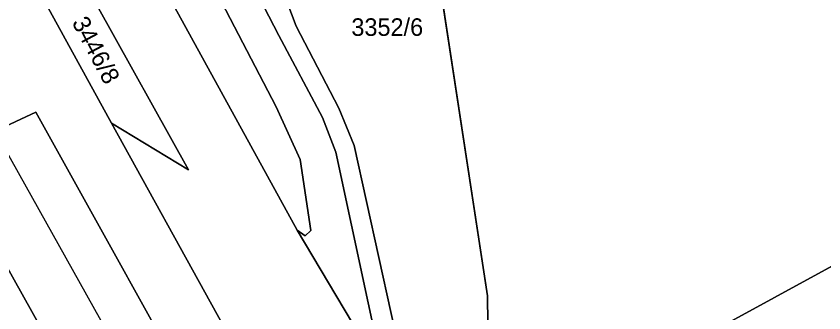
# Model space of a CAD drawing. Extents: x -262715 to -259381, y -1237238 to -1231182.
# Drawn here: x -261631.4 to -261539.4, y -1235309 to -1235275.3 of the extents above; entities that cross this region are included whole.
import ezdxf

# ---------------------------------------------------------------- set-up
doc = ezdxf.new("R2010")
doc.units = 0
for name, color, linetype in [('body_kn', 7, 'Continuous'), ('kladpar_druhypozemkov', 7, 'Continuous'), ('kladpar_hranice', 7, 'Continuous'), ('kladpar_parcelnecisla', 7, 'Continuous'), ('kladpar_plochy', 7, 'Continuous'), ('zappar_hrandruhpozemk', 7, 'Continuous')]:
    doc.layers.add(name, color=color, linetype=linetype)

msp = doc.modelspace()

# ---------------------------------------------------------------- linework, layer by layer
at = {"layer": 'body_kn'}
for p, q in [((-261599.5, -1235276.42), (-261599.5, -1235276.42)), ((-261601.47, -1235277.46), (-261601.47, -1235277.46)), ((-261629.16, -1235286.22), (-261629.16, -1235286.22)), ((-261601.76, -1235285.58), (-261601.76, -1235285.58)), ((-261594.64, -1235285.75), (-261594.64, -1235285.75)), ((-261596.5, -1235286.81), (-261596.5, -1235286.81)), ((-261620.51, -1235287.45), (-261620.51, -1235287.45)), ((-261620.51, -1235287.45), (-261620.51, -1235287.45)), ((-261592.89, -1235290), (-261592.89, -1235290)), ((-261594.98, -1235290.75), (-261594.98, -1235290.75)), ((-261599.04, -1235291.61), (-261599.04, -1235291.61)), ((-261611.76, -1235292.77), (-261611.76, -1235292.77)), ((-261599.38, -1235299.64), (-261599.38, -1235299.64)), ((-261597.81, -1235299.67), (-261597.81, -1235299.67)), ((-261598.47, -1235300.29), (-261598.47, -1235300.29)), ((-261577.7, -1235307.1), (-261577.7, -1235307.1))]:
    msp.add_line(p, q, dxfattribs=at)
at = {"layer": 'kladpar_druhypozemkov'}
msp.add_line((-261620.43, -1235280.82), (-261620.43, -1235280.82), dxfattribs=at)
at = {"layer": 'kladpar_hranice'}
for p, q in [((-261620.51, -1235287.45), (-261627.52, -1235274.75)), ((-261596.46, -1235331.01), (-261620.51, -1235287.45))]:
    msp.add_line(p, q, dxfattribs=at)
for points in [[(-261701.27, -1235044.85), (-261689.52, -1235067.21), (-261678.27, -1235099.69), (-261668.39, -1235140.75), (-261667.48, -1235151.5), (-261658.8, -1235176.18), (-261645.36, -1235213.89), (-261630.14, -1235243.78), (-261628.74, -1235246.21), (-261599.38, -1235299.64), (-261589.5, -1235316.23), (-261558.55, -1235373.38)], [(-261558.55, -1235373.38), (-261589.5, -1235316.23), (-261594.98, -1235290.75), (-261596.5, -1235286.81), (-261601.47, -1235277.46), (-261621.35, -1235238.99), (-261617.2, -1235241.47), (-261615.3, -1235241.46), (-261629.43, -1235206.73), (-261632.92, -1235196.26), (-261641.05, -1235171.24), (-261642.29, -1235163.81), (-261642.49, -1235163.05), (-261644.31, -1235156.04), (-261649.95, -1235134.36), (-261656.06, -1235131.48), (-261670.64, -1235071.64), (-261670.59, -1235069.26), (-261669.78, -1235067.08)], [(-261577.65, -1235310.25), (-261577.7, -1235307.1), (-261583.49, -1235269.05), (-261587.06, -1235245.59), (-261586.92, -1235235.21), (-261588.12, -1235235.2), (-261588.03, -1235227.82), (-261589.6, -1235210.7), (-261580.9, -1235176), (-261511.94, -1235274.32), (-261510.9, -1235275.8), (-261504.75, -1235277.24), (-261408.1, -1235299.8), (-261407.47, -1235302.23), (-261409.53, -1235304.54), (-261412.12, -1235306.01)], [(-261629.43, -1235206.73), (-261615.3, -1235241.46), (-261617.2, -1235241.47), (-261621.35, -1235238.99), (-261601.47, -1235277.46), (-261596.5, -1235286.81), (-261594.98, -1235290.75), (-261589.5, -1235316.23), (-261599.38, -1235299.64), (-261598.47, -1235300.29), (-261597.81, -1235299.67), (-261599.04, -1235291.61), (-261601.76, -1235285.58), (-261623.68, -1235243.53), (-261624.3, -1235243.86), (-261628.74, -1235246.21), (-261630.14, -1235243.78), (-261625.4, -1235241.69), (-261642.75, -1235199.74)], [(-261627.27, -1235206.55), (-261612.55, -1235238.58), (-261606.71, -1235238.93), (-261606.75, -1235241.63), (-261612.72, -1235241.5), (-261599.5, -1235276.42), (-261594.64, -1235285.75), (-261592.89, -1235290), (-261587.26, -1235315.51), (-261577.27, -1235333.33), (-261562.91, -1235358.92), (-261552.27, -1235377.89)], [(-261583.49, -1235269.05), (-261577.7, -1235307.1), (-261577.65, -1235310.25), (-261577.27, -1235333.33), (-261587.26, -1235315.51), (-261592.89, -1235290), (-261594.64, -1235285.75), (-261599.5, -1235276.42), (-261612.72, -1235241.5)], [(-261623.68, -1235243.53), (-261601.76, -1235285.58), (-261599.04, -1235291.61), (-261597.81, -1235299.67), (-261598.47, -1235300.29), (-261599.38, -1235299.64), (-261628.74, -1235246.21), (-261624.3, -1235243.86), (-261623.68, -1235243.53)], [(-261640.39, -1235276.85), (-261642.89, -1235269.71), (-261644.58, -1235261.91), (-261645.23, -1235256.54), (-261635.49, -1235249.77), (-261626.47, -1235266.32), (-261630.77, -1235268.8), (-261630.86, -1235268.85), (-261627.52, -1235274.75), (-261620.51, -1235287.45), (-261596.46, -1235331.01), (-261590.99, -1235340.91), (-261581.11, -1235358.8), (-261577.6, -1235365.16), (-261555, -1235406.03), (-261560.48, -1235409.56), (-261582.27, -1235370.43), (-261592.68, -1235351.73), (-261602.66, -1235333.81), (-261608.21, -1235323.84), (-261629.16, -1235286.22), (-261633.81, -1235288.37), (-261640.39, -1235276.85)], [(-261620.51, -1235287.45), (-261611.76, -1235292.77), (-261622.18, -1235274.02), (-261626.47, -1235266.32)], [(-261630.77, -1235268.8), (-261622.18, -1235274.02), (-261611.76, -1235292.77), (-261620.51, -1235287.45)], [(-261647.61, -1235281.59), (-261645.43, -1235282.56), (-261643.58, -1235283.94), (-261623.19, -1235320.39), (-261594.23, -1235372.74)], [(-261594.23, -1235372.74), (-261623.19, -1235320.39), (-261643.58, -1235283.94)], [(-261633.81, -1235288.37), (-261629.16, -1235286.22), (-261608.21, -1235323.84)], [(-261551.06, -1235350.46), (-261516.1, -1235331.34), (-261533.36, -1235300.96), (-261568.23, -1235319.96), (-261551.06, -1235350.46)], [(-261533.36, -1235300.96), (-261516.1, -1235331.34), (-261551.06, -1235350.46), (-261568.23, -1235319.96), (-261533.36, -1235300.96)]]:
    msp.add_lwpolyline(points, dxfattribs=at)
at = {"layer": 'kladpar_plochy'}
for p, q in [((-261577.7, -1235307.1), (-261583.49, -1235269.05)), ((-261533.36, -1235300.96), (-261568.23, -1235319.96)), ((-261577.65, -1235310.25), (-261577.7, -1235307.1))]:
    msp.add_line(p, q, dxfattribs=at)
for points in [[(-261701.27, -1235044.85), (-261689.52, -1235067.21), (-261678.27, -1235099.69), (-261668.39, -1235140.75), (-261667.48, -1235151.5), (-261658.8, -1235176.18), (-261645.36, -1235213.89), (-261630.14, -1235243.78), (-261628.74, -1235246.21), (-261599.38, -1235299.64), (-261589.5, -1235316.23), (-261558.55, -1235373.38)], [(-261555, -1235406.03), (-261577.6, -1235365.16), (-261581.11, -1235358.8), (-261573.41, -1235363.51), (-261573.01, -1235362.2), (-261581.73, -1235346.54), (-261587.26, -1235336.61), (-261596.46, -1235331.01), (-261620.51, -1235287.45), (-261611.76, -1235292.77), (-261622.18, -1235274.02), (-261626.47, -1235266.32), (-261635.49, -1235249.77), (-261636.93, -1235247.14), (-261652.95, -1235217.71), (-261671.58, -1235177.72), (-261680.36, -1235143.86), (-261685.9, -1235111.94), (-261694.48, -1235081.97), (-261698.68, -1235069.1), (-261701.99, -1235062.63)], [(-261629.43, -1235206.73), (-261615.3, -1235241.46), (-261617.2, -1235241.47), (-261621.35, -1235238.99), (-261601.47, -1235277.46), (-261596.5, -1235286.81), (-261594.98, -1235290.75), (-261589.5, -1235316.23), (-261599.38, -1235299.64), (-261598.47, -1235300.29), (-261597.81, -1235299.67), (-261599.04, -1235291.61), (-261601.76, -1235285.58), (-261623.68, -1235243.53), (-261624.3, -1235243.86), (-261628.74, -1235246.21), (-261630.14, -1235243.78), (-261625.4, -1235241.69), (-261642.75, -1235199.74)], [(-261558.55, -1235373.38), (-261589.5, -1235316.23), (-261594.98, -1235290.75), (-261596.5, -1235286.81), (-261601.47, -1235277.46), (-261621.35, -1235238.99), (-261617.2, -1235241.47), (-261615.3, -1235241.46), (-261629.43, -1235206.73)], [(-261627.27, -1235206.55), (-261612.55, -1235238.58), (-261606.71, -1235238.93), (-261606.75, -1235241.63), (-261612.72, -1235241.5), (-261599.5, -1235276.42), (-261594.64, -1235285.75), (-261592.89, -1235290), (-261587.26, -1235315.51), (-261577.27, -1235333.33), (-261562.91, -1235358.92), (-261552.27, -1235377.89)], [(-261583.49, -1235269.05), (-261577.7, -1235307.1), (-261577.65, -1235310.25), (-261577.27, -1235333.33), (-261587.26, -1235315.51), (-261592.89, -1235290), (-261594.64, -1235285.75), (-261599.5, -1235276.42), (-261612.72, -1235241.5)], [(-261643.58, -1235283.94), (-261623.19, -1235320.39), (-261594.23, -1235372.74)], [(-261594.23, -1235372.74), (-261623.19, -1235320.39), (-261643.58, -1235283.94)], [(-261633.81, -1235288.37), (-261629.16, -1235286.22), (-261608.21, -1235323.84), (-261616.93, -1235318.53), (-261611.33, -1235328.54), (-261601.3, -1235346.46), (-261592.68, -1235351.73), (-261582.27, -1235370.43), (-261560.48, -1235409.56)]]:
    msp.add_lwpolyline(points, dxfattribs=at)
for points in [[(-261623.68, -1235243.53), (-261601.76, -1235285.58), (-261599.04, -1235291.61), (-261597.81, -1235299.67), (-261598.47, -1235300.29), (-261599.38, -1235299.64), (-261628.74, -1235246.21), (-261624.3, -1235243.86)], [(-261640.39, -1235276.85), (-261642.89, -1235269.71), (-261644.58, -1235261.91), (-261645.23, -1235256.54), (-261635.49, -1235249.77), (-261626.47, -1235266.32), (-261630.77, -1235268.8), (-261630.86, -1235268.85), (-261627.52, -1235274.75), (-261620.51, -1235287.45), (-261596.46, -1235331.01), (-261590.99, -1235340.91), (-261581.11, -1235358.8), (-261577.6, -1235365.16), (-261555, -1235406.03), (-261560.48, -1235409.56), (-261582.27, -1235370.43), (-261592.68, -1235351.73), (-261602.66, -1235333.81), (-261608.21, -1235323.84), (-261629.16, -1235286.22), (-261633.81, -1235288.37)], [(-261627.52, -1235274.75), (-261630.86, -1235268.85), (-261630.77, -1235268.8), (-261622.18, -1235274.02), (-261611.76, -1235292.77), (-261620.51, -1235287.45)], [(-261533.36, -1235300.96), (-261516.1, -1235331.34), (-261551.06, -1235350.46), (-261568.23, -1235319.96)]]:
    msp.add_lwpolyline(points, close=True, dxfattribs=at)
at = {"layer": 'zappar_hrandruhpozemk'}
msp.add_line((-261633.81, -1235288.37), (-261616.93, -1235318.53), dxfattribs=at)

# ---------------------------------------------------------------- texts
at = {"layer": 'kladpar_parcelnecisla'}
msp.add_text('3446/8', height=2, rotation=298, dxfattribs=at).set_placement((-261625.089, -1235275.986))
msp.add_text('3352/6', height=2, dxfattribs=at).set_placement((-261593.197, -1235277.52))

doc.saveas('drawing.dxf')
